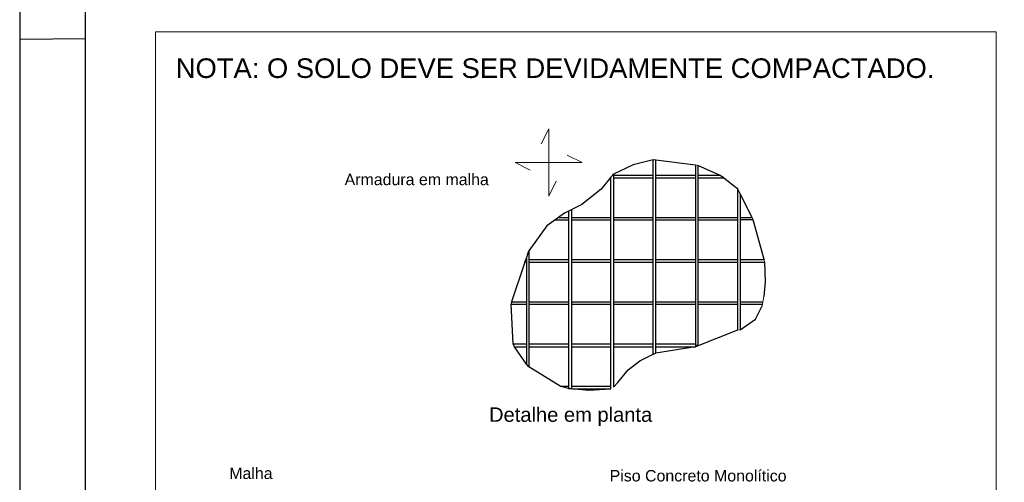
# Model space of a CAD drawing. Header units: millimetres. Extents: x 10 to 1250, y -62 to 528.
# Tile 902 of 909: x 1166 to 1181, y 77 to 84. Entities that reach past the tile are written whole.
import ezdxf

# ---------------------------------------------------------------- set-up
doc = ezdxf.new("R2010")
doc.units = ezdxf.units.MM
doc.header["$LTSCALE"] = 0.05
doc.layers.add('Cotas', color=9, linetype='Continuous', lineweight=5)
doc.layers.add('DT-Armadura', color=2, linetype='Continuous', lineweight=30)
for name, color, linetype in [('FOLHA_PADRÃO', 7, 'Continuous'), ('PDF_MASP_BLOCO DETALHAMENTO', 7, 'Continuous'), ('PDF_Text', 7, 'Continuous')]:
    doc.layers.add(name, color=color, linetype=linetype)
doc.styles.add('PDF Arial', font='arial.ttf')

# ---------------------------------------------------------------- blocks, each defined once
blk = doc.blocks.new('A1')
at = {"layer": 'FOLHA_PADRÃO', "color": 1}
blk.add_line((-83.1, 14.858), (-84.1, 14.85), dxfattribs=at)
at = {"layer": 'FOLHA_PADRÃO', "color": 1, "linetype": 'Continuous'}
blk.add_lwpolyline([(-84.1, 0), (0, 0), (0, 59.4), (-84.1, 59.4), (-84.1, 0)], dxfattribs=at)
at = {"layer": 'FOLHA_PADRÃO', "color": 6, "linetype": 'Continuous'}
blk.add_lwpolyline([(-83.1, 58.4), (-1, 58.4), (-1, 1), (-83.1, 1), (-83.1, 58.4)], dxfattribs=at)

msp = doc.modelspace()

# ---------------------------------------------------------------- linework, layer by layer
at = {"layer": 'Cotas'}
msp.add_lwpolyline([(1167.9389, 83.4984), (1180.6821, 83.4984), (1180.6821, 70.5407), (1167.9389, 70.5407)], close=True, dxfattribs=at)
at = {"layer": 'DT-Armadura'}
for points in [[(1175.4832, 78.612), (1175.4832, 81.5585), (1175.1784, 81.4823), (1174.882, 81.3384), (1174.882, 78.1082), (1174.9455, 78.1801), (1175.1022, 78.3706), (1175.28, 78.5061), (1175.4832, 78.612), (1175.5213, 78.6247), (1175.5213, 81.5585), (1176.1225, 81.4781), (1176.1225, 78.7263)], [(1176.1606, 81.3257), (1176.4866, 81.3257), (1176.1606, 81.4696), (1176.1606, 78.7559)], [(1174.2428, 80.8007), (1174.2428, 78.087), (1174.501, 78.0616), (1174.8397, 78.0828), (1174.8397, 81.2918), (1174.6915, 81.1098), (1174.3994, 80.8812), (1174.1369, 80.7499), (1173.8702, 80.5552), (1173.5992, 80.1784)], [(1174.8397, 81.2918), (1174.8693, 81.3257), (1174.882, 81.3384)], [(1174.882, 81.3257), (1175.4832, 81.3257)], [(1174.882, 81.2834), (1175.4832, 81.2834)], [(1175.5213, 81.3257), (1176.1225, 81.3257)], [(1175.5213, 81.2834), (1176.1225, 81.2834)], [(1176.1606, 81.2834), (1176.5543, 81.2834), (1176.7617, 81.1225), (1176.7617, 78.976), (1176.1225, 78.722)], [(1176.5543, 81.2834), (1176.4866, 81.3257)], [(1176.7998, 81.042), (1176.7617, 81.1225)], [(1176.7998, 80.6822), (1176.9819, 80.6822), (1176.7998, 81.042), (1176.7998, 78.9803), (1177.0327, 79.1412), (1177.1343, 79.3444)], [(1174.2004, 80.7838), (1174.2004, 78.0912), (1174.0734, 78.1251), (1173.5992, 78.4172), (1173.5611, 78.4595), (1173.3791, 78.722), (1173.3579, 78.7644), (1173.5611, 78.7644)], [(1173.993, 80.6441), (1174.2004, 80.6441)], [(1174.048, 80.6822), (1174.2004, 80.6822)], [(1174.2428, 80.6822), (1174.8397, 80.6822)], [(1174.2428, 80.6441), (1174.8397, 80.6441)], [(1174.882, 80.6822), (1175.4832, 80.6822)], [(1174.882, 80.6441), (1175.4832, 80.6441)], [(1175.5213, 80.6822), (1176.1225, 80.6822)], [(1175.5213, 80.6441), (1176.1225, 80.6441)], [(1176.1606, 80.6822), (1176.7617, 80.6822)], [(1176.1606, 80.6441), (1176.7617, 80.6441)], [(1176.7998, 80.0429), (1177.1639, 80.0429), (1176.9988, 80.6441), (1176.7998, 80.6441)], [(1173.5611, 80.0048), (1173.5357, 80.0048), (1173.5527, 80.0429), (1173.5611, 80.0641), (1173.5992, 80.1784), (1173.5992, 78.4172)], [(1173.5527, 80.0429), (1173.5611, 80.0429)], [(1173.5611, 80.0641), (1173.5611, 78.4595)], [(1173.5992, 80.0429), (1174.2004, 80.0429)], [(1174.2428, 80.0429), (1174.8397, 80.0429)], [(1174.882, 80.0429), (1175.4832, 80.0429)], [(1175.5213, 80.0429), (1176.1225, 80.0429)], [(1176.1606, 80.0429), (1176.7617, 80.0429)], [(1173.5357, 80.0048), (1173.3325, 79.4036), (1173.5611, 79.4036)], [(1173.5992, 80.0048), (1174.2004, 80.0048)], [(1174.2428, 80.0048), (1174.8397, 80.0048)], [(1174.882, 80.0048), (1175.4832, 80.0048)], [(1175.5213, 80.0048), (1176.1225, 80.0048)], [(1176.1606, 80.0048), (1176.7617, 80.0048)], [(1176.7998, 80.0048), (1177.1682, 80.0048), (1177.1809, 79.7042), (1177.1597, 79.4841)], [(1173.3325, 79.4036), (1173.3283, 79.3655)], [(1173.3579, 78.7644), (1173.3283, 79.3655), (1173.5611, 79.3655)], [(1173.5992, 79.4036), (1174.2004, 79.4036)], [(1173.5992, 79.3655), (1174.2004, 79.3655)], [(1174.2428, 79.4036), (1174.8397, 79.4036)], [(1174.2428, 79.3655), (1174.8397, 79.3655)], [(1174.882, 79.4036), (1175.4832, 79.4036)], [(1174.882, 79.3655), (1175.4832, 79.3655)], [(1175.5213, 79.4036), (1176.1225, 79.4036)], [(1175.5213, 79.3655), (1176.1225, 79.3655)], [(1176.1606, 79.4036), (1176.7617, 79.4036)], [(1176.1606, 79.3655), (1176.7617, 79.3655)], [(1176.7998, 79.4036), (1177.1428, 79.4036)], [(1176.7998, 79.3655), (1177.1343, 79.3655)], [(1173.3791, 78.722), (1173.5611, 78.722)], [(1173.5992, 78.7644), (1174.2004, 78.7644)], [(1173.5992, 78.722), (1174.2004, 78.722)], [(1174.2428, 78.7644), (1174.8397, 78.7644)], [(1174.2428, 78.722), (1174.8397, 78.722)], [(1174.882, 78.7644), (1175.4832, 78.7644)], [(1174.882, 78.722), (1175.4832, 78.722)], [(1175.5213, 78.7644), (1176.1225, 78.7644)], [(1175.5213, 78.722), (1176.1225, 78.722), (1175.5213, 78.6247)], [(1174.0734, 78.1251), (1174.2004, 78.1251)], [(1174.2004, 78.0912), (1174.2428, 78.087)], [(1174.2428, 78.1251), (1174.8397, 78.1251)], [(1174.2597, 78.0828), (1174.8397, 78.0828)]]:
    msp.add_lwpolyline(points, dxfattribs=at)
at = {"layer": 'PDF_MASP_BLOCO DETALHAMENTO', "lineweight": 9}
for points in [[(1174.0099, 81.2326), (1173.8998, 81.0039), (1173.8998, 82.0242), (1173.7855, 81.7999)], [(1173.6162, 81.4019), (1173.3876, 81.5162), (1174.4079, 81.5162), (1174.1792, 81.6263)], [(1175.5213, 81.5585), (1175.4832, 81.5585)], [(1176.1606, 81.4696), (1176.1225, 81.4781)], [(1176.9988, 80.6441), (1176.9819, 80.6822)], [(1177.1682, 80.0048), (1177.1639, 80.0429)], [(1177.1343, 79.3444), (1177.1597, 79.4841)], [(1176.7617, 78.976), (1176.7998, 78.9803)], [(1176.1225, 78.722), (1176.1606, 78.7559)]]:
    msp.add_lwpolyline(points, dxfattribs=at)

# ---------------------------------------------------------------- block references
msp.add_blockref('A1', (1249.9782, 68.5322))
msp.add_blockref('A1', (1249.9782, 68.5322))

# ---------------------------------------------------------------- texts
at = {"layer": 'PDF_Text', "color": 1, "insert": (1168.2437, 82.7936), "char_height": 0.296989, "attachment_point": 7, "style": 'PDF Arial'}
msp.add_mtext('NOTA: O SOLO DEVE SER DEVIDAMENTE COMPACTADO. ', dxfattribs=at)
at = {"layer": 'PDF_Text', "attachment_point": 7, "style": 'PDF Arial'}
for s, insert, char_height in [('Armadura em malha', (1170.8043, 81.1699), 0.172738), ('Detalhe em planta', (1172.9938, 77.5183), 0.218196), ('Malha', (1169.0551, 76.7146), 0.17274), ('Piso Concreto Monolítico', (1174.822, 76.6774), 0.172738)]:
    msp.add_mtext(s, dxfattribs=dict(at, insert=insert, char_height=char_height))

doc.saveas('drawing.dxf')
